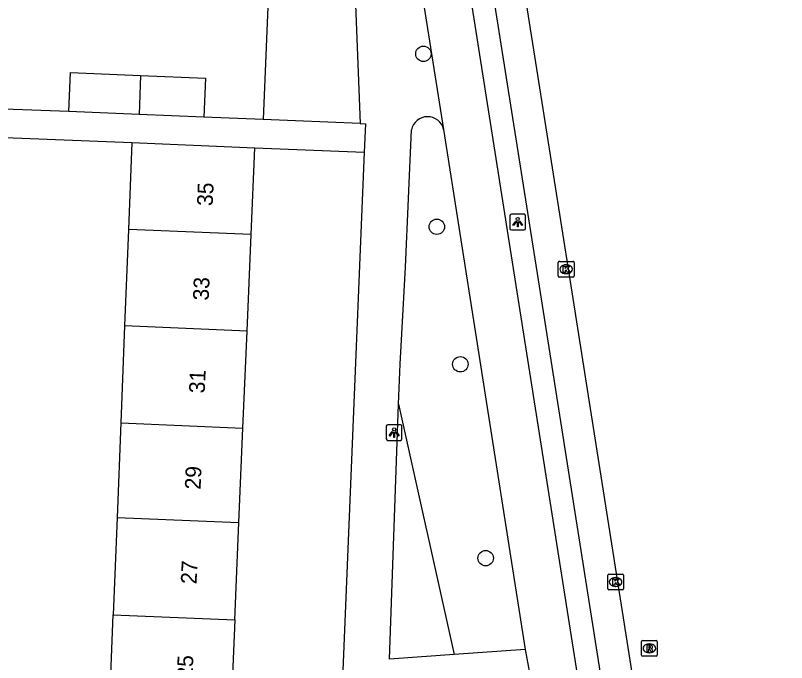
# Model space of a CAD drawing. Extents: x 160077 to 160945, y 386481 to 387498.
# Drawn here: x 160821.6 to 160870.51, y 387011.3 to 387052.36 of the extents above; entities that cross this region are included whole.
import ezdxf

# ---------------------------------------------------------------- set-up
doc = ezdxf.new("R2010")
doc.units = 0
for name, color, linetype in [('IMGEO_Boom', 7, 'Continuous'), ('IMGEO_Fietspad_gesloten', 7, 'Continuous'), ('IMGEO_Groenvoorziening', 7, 'Continuous'), ('IMGEO_Kolk', 7, 'Continuous'), ('IMGEO_Lichtpunt', 7, 'Continuous'), ('IMGEO_Pand', 7, 'Continuous'), ('IMGEO_Pand_nummerreeks', 7, 'Continuous'), ('IMGEO_Rijbaan_lokaal_gesloten', 7, 'Continuous'), ('IMGEO_Rioolput', 7, 'Continuous'), ('IMGEO_Voetpad_open', 7, 'Continuous')]:
    doc.layers.add(name, color=color, linetype=linetype)

msp = doc.modelspace()

# ---------------------------------------------------------------- linework, layer by layer
at = {"layer": 'IMGEO_Boom'}
for centre in [(160847.471, 387049.926), (160848.325, 387038.951), (160849.815, 387030.227), (160851.421, 387017.921)]:
    msp.add_circle(centre, 0.489, dxfattribs=at)
at = {"layer": 'IMGEO_Fietspad_gesloten'}
for points in [[(160866.582, 386951.231), (160853.411, 387034.814), (160850.27, 387054.844), (160846.884, 387076.364), (160843.09, 387100.462), (160839.795, 387121.483), (160832.323, 387169.215), (160821.846, 387235.9)], [(160844.86, 387069.704), (160848.756, 387045.127)], [(160848.756, 387045.127), (160853.93, 387012.138)], [(160853.93, 387012.138), (160854.193, 387010.643)]]:
    msp.add_lwpolyline(points, dxfattribs=at)
at = {"layer": 'IMGEO_Groenvoorziening'}
for points in [[(160836.411, 387059.606), (160837.871, 387059.546), (160837.301, 387045.755)], [(160845.9, 387027.697), (160849.431, 387011.812)]]:
    msp.add_lwpolyline(points, dxfattribs=at)
at = {"layer": 'IMGEO_Kolk'}
for p, q in [((160856.026, 387035.832), (160856.026, 387036.684)), ((160856.101, 387036.758), (160856.953, 387036.758)), ((160856.514, 387036.538), (160856.539, 387036.538)), ((160857.027, 387036.684), (160857.027, 387035.832)), ((160856.537, 387035.978), (160856.512, 387035.978)), ((160856.953, 387035.758), (160856.101, 387035.758)), ((160859.239, 387016.914), (160860.091, 387016.914)), ((160859.164, 387015.988), (160859.164, 387016.84)), ((160859.652, 387016.694), (160859.677, 387016.694)), ((160860.165, 387016.84), (160860.165, 387015.988)), ((160860.091, 387015.914), (160859.239, 387015.914)), ((160859.675, 387016.134), (160859.65, 387016.134))]:
    msp.add_line(p, q, dxfattribs=at)
for points in [[(160856.026, 387035.832), (160856.026, 387036.684)], [(160856.101, 387036.758), (160856.953, 387036.758)], [(160856.347, 387036.458), (160856.47, 387036.458), (160856.47, 387036.307), (160856.6, 387036.458), (160856.764, 387036.458), (160856.618, 387036.307), (160856.771, 387036.058), (160856.619, 387036.058), (160856.534, 387036.222), (160856.47, 387036.155), (160856.47, 387036.058), (160856.347, 387036.058), (160856.347, 387036.458)], [(160857.027, 387036.684), (160857.027, 387035.832)], [(160856.953, 387035.758), (160856.101, 387035.758)], [(160859.239, 387016.914), (160860.091, 387016.914)], [(160859.164, 387015.988), (160859.164, 387016.84)], [(160859.485, 387016.614), (160859.608, 387016.614), (160859.608, 387016.463), (160859.738, 387016.614), (160859.902, 387016.614), (160859.756, 387016.463), (160859.909, 387016.214), (160859.757, 387016.214), (160859.672, 387016.378), (160859.608, 387016.311), (160859.608, 387016.214), (160859.485, 387016.214), (160859.485, 387016.614)], [(160860.165, 387016.84), (160860.165, 387015.988)], [(160860.091, 387015.914), (160859.239, 387015.914)]]:
    msp.add_lwpolyline(points, dxfattribs=at)
for centre, start, end in [((160856.103, 387036.682), 91.552, 178.448), ((160856.103, 387036.682), 91.552, 178.448), ((160856.951, 387036.682), 1.552, 88.448), ((160856.951, 387036.682), 1.552, 88.448), ((160856.103, 387035.834), 181.552, 268.448), ((160856.103, 387035.834), 181.552, 268.448), ((160856.951, 387035.834), 271.552, 358.448), ((160856.951, 387035.834), 271.552, 358.448), ((160859.241, 387016.838), 91.552, 178.448), ((160859.241, 387016.838), 91.552, 178.448), ((160860.089, 387016.838), 1.552, 88.448), ((160860.089, 387016.838), 1.552, 88.448), ((160859.241, 387015.99), 181.552, 268.448), ((160859.241, 387015.99), 181.552, 268.448), ((160860.089, 387015.99), 271.552, 358.448), ((160860.089, 387015.99), 271.552, 358.448)]:
    msp.add_arc(centre, 0.0765, start, end, dxfattribs=at)
for centre, major_axis, ratio, start_param, end_param in [((160856.513, 387036.258), (-0.387, 0.002), 0.722429, 4.712389, 7.853982), ((160856.538, 387036.258), (-0.39, 0.002), 0.717154, 1.570796, 4.712389), ((160859.651, 387016.414), (-0.387, 0.002), 0.722429, 4.712389, 7.853982), ((160859.676, 387016.414), (-0.39, 0.002), 0.717154, 1.570796, 4.712389)]:
    msp.add_ellipse(centre, major_axis=major_axis, ratio=ratio, start_param=start_param, end_param=end_param, dxfattribs=at)
at = {"layer": 'IMGEO_Lichtpunt'}
for p, q in [((160852.956, 387039.65), (160852.956, 387038.843)), ((160852.956, 387039.65), (160852.956, 387038.843)), ((160853.858, 387039.745), (160853.05, 387039.745)), ((160853.858, 387039.745), (160853.05, 387039.745)), ((160853.952, 387038.843), (160853.952, 387039.65)), ((160853.952, 387038.843), (160853.952, 387039.65)), ((160853.05, 387038.749), (160853.858, 387038.749)), ((160853.05, 387038.749), (160853.858, 387038.749)), ((160845.116, 387026.297), (160845.116, 387025.49)), ((160845.116, 387026.297), (160845.116, 387025.49)), ((160846.018, 387026.392), (160845.21, 387026.392)), ((160846.018, 387026.392), (160845.21, 387026.392)), ((160846.112, 387025.49), (160846.112, 387026.297)), ((160846.112, 387025.49), (160846.112, 387026.297)), ((160845.21, 387025.396), (160846.018, 387025.396)), ((160845.21, 387025.396), (160846.018, 387025.396))]:
    msp.add_line(p, q, dxfattribs=at)
for points in [[(160853.33, 387039.314), (160853.369, 387039.286), (160853.181, 387039.024), (160853.143, 387039.051), (160853.33, 387039.314)], [(160853.432, 387039.266), (160853.479, 387039.266), (160853.479, 387038.944), (160853.432, 387038.944), (160853.432, 387039.266)], [(160853.542, 387039.286), (160853.58, 387039.313), (160853.767, 387039.051), (160853.728, 387039.023), (160853.542, 387039.286)], [(160845.49, 387025.961), (160845.529, 387025.933), (160845.341, 387025.671), (160845.303, 387025.698), (160845.49, 387025.961)], [(160845.592, 387025.913), (160845.639, 387025.913), (160845.639, 387025.591), (160845.592, 387025.591), (160845.592, 387025.913)], [(160845.702, 387025.933), (160845.74, 387025.96), (160845.927, 387025.698), (160845.888, 387025.67), (160845.702, 387025.933)]]:
    msp.add_lwpolyline(points, dxfattribs=at)
for centre in [(160853.455, 387039.448), (160845.615, 387026.095)]:
    msp.add_circle(centre, 0.0994, dxfattribs=at)
for centre, start, end in [((160853.05, 387039.65), 90, 180), ((160853.05, 387039.65), 90, 180), ((160853.858, 387039.65), 0, 90), ((160853.858, 387039.65), 0, 90), ((160853.05, 387038.843), 180, 270), ((160853.05, 387038.843), 180, 270), ((160853.858, 387038.843), 270, 0), ((160853.858, 387038.843), 270, 360), ((160845.21, 387026.297), 90, 180), ((160845.21, 387026.297), 90, 180), ((160846.018, 387026.297), 0, 90), ((160846.018, 387026.297), 0, 90), ((160845.21, 387025.49), 180, 270), ((160845.21, 387025.49), 180, 270), ((160846.018, 387025.49), 270, 0), ((160846.018, 387025.49), 270, 360)]:
    msp.add_arc(centre, 0.0946, start, end, dxfattribs=at)
at = {"layer": 'IMGEO_Pand'}
for points in [[(160824.99, 387046.27), (160825.092, 387048.738), (160829.536, 387048.553)], [(160829.536, 387048.553), (160829.438, 387046.085)], [(160829.536, 387048.553), (160833.655, 387048.381), (160833.553, 387045.913)], [(160829.438, 387046.085), (160824.99, 387046.27)], [(160833.553, 387045.913), (160829.438, 387046.085)], [(160828.983, 387044.3), (160828.765, 387038.788)], [(160828.983, 387044.3), (160836.789, 387043.97)], [(160836.553, 387038.455), (160836.789, 387043.97)], [(160828.765, 387038.788), (160828.523, 387032.662)], [(160836.553, 387038.455), (160828.765, 387038.788)], [(160836.291, 387032.33), (160836.553, 387038.455)], [(160828.523, 387032.662), (160828.28, 387026.503)], [(160836.291, 387032.33), (160828.523, 387032.662)], [(160836.028, 387026.171), (160836.291, 387032.33)], [(160828.28, 387026.503), (160828.043, 387020.51)], [(160828.28, 387026.503), (160836.028, 387026.171)], [(160835.772, 387020.179), (160836.028, 387026.171)], [(160828.043, 387020.51), (160827.799, 387014.338)], [(160828.043, 387020.51), (160835.772, 387020.179)], [(160835.508, 387014.008), (160835.772, 387020.179)], [(160827.564, 387008.373), (160827.799, 387014.338)], [(160827.799, 387014.338), (160835.508, 387014.008)], [(160835.508, 387014.008), (160835.253, 387008.045)]]:
    msp.add_lwpolyline(points, dxfattribs=at)
at = {"layer": 'IMGEO_Rijbaan_lokaal_gesloten'}
msp.add_lwpolyline([(160845.987, 387103.977), (160850.246, 387076.971), (160853.596, 387055.675), (160856.762, 387035.598), (160870.506, 386948.376)], dxfattribs=at)
at = {"layer": 'IMGEO_Rioolput'}
for p, q in [((160861.307, 387011.778), (160861.307, 387012.63)), ((160861.382, 387012.704), (160862.234, 387012.704)), ((160861.795, 387012.484), (160861.82, 387012.484)), ((160862.308, 387012.63), (160862.308, 387011.778)), ((160862.234, 387011.704), (160861.382, 387011.704)), ((160861.818, 387011.924), (160861.793, 387011.924))]:
    msp.add_line(p, q, dxfattribs=at)
for points in [[(160861.307, 387011.778), (160861.307, 387012.63)], [(160861.382, 387012.704), (160862.234, 387012.704)], [(160862.308, 387012.63), (160862.308, 387011.778)], [(160861.896, 387012.402), (160861.644, 387012.404), (160861.644, 387012.004)], [(160861.644, 387012.004), (160861.768, 387012.004), (160861.768, 387012.166), (160861.779, 387012.166)], [(160861.822, 387012.323), (160861.768, 387012.323), (160861.768, 387012.242)], [(160861.768, 387012.242), (160861.82, 387012.242)], [(160861.826, 387012.137), (160861.897, 387012.004), (160862.037, 387012.004), (160861.972, 387012.13)], [(160862.234, 387011.704), (160861.382, 387011.704)]]:
    msp.add_lwpolyline(points, dxfattribs=at)
for centre, radius, start, end in [((160861.384, 387012.628), 0.0765, 91.552, 178.448), ((160861.384, 387012.628), 0.0765, 91.552, 178.448), ((160862.232, 387012.628), 0.0765, 1.552, 88.448), ((160862.232, 387012.628), 0.0765, 1.552, 88.448), ((160861.778, 387012.113), 0.0533, 26.0293, 88.6989), ((160861.804, 387012.431), 0.19, 274.7715, 282.9687), ((160861.828, 387012.227), 0.0964, 77.0061, 93.1865), ((160861.842, 387012.284), 0.0378, 276.6634, 79.6772), ((160861.895, 387012.292), 0.109, 350.3612, 89.416), ((160861.893, 387012.292), 0.112, 277.5842, 350.9817), ((160861.877, 387012.077), 0.108, 29.5134, 73.7905), ((160861.384, 387011.78), 0.0765, 181.552, 268.448), ((160861.384, 387011.78), 0.0765, 181.552, 268.448), ((160862.232, 387011.78), 0.0765, 271.552, 358.448), ((160862.232, 387011.78), 0.0765, 271.552, 358.448)]:
    msp.add_arc(centre, radius, start, end, dxfattribs=at)
for centre, major_axis, ratio, start_param, end_param in [((160861.794, 387012.204), (-0.387, 0.002), 0.722429, 4.712389, 7.853982), ((160861.819, 387012.204), (-0.39, 0.002), 0.717154, 1.570796, 4.712389)]:
    msp.add_ellipse(centre, major_axis=major_axis, ratio=ratio, start_param=start_param, end_param=end_param, dxfattribs=at)
at = {"layer": 'IMGEO_Voetpad_open'}
for points in [[(160844.52, 387100.677), (160848.272, 387076.587), (160851.646, 387055.237), (160854.808, 387035.183), (160868.014, 386951.451)], [(160842.271, 387067.986), (160842.714, 387061.887), (160843.094, 387054.688), (160843.46, 387045.494)], [(160824.99, 387046.27), (160808.48, 387046.856)], [(160837.301, 387045.755), (160833.553, 387045.913)], [(160843.46, 387045.494), (160837.301, 387045.755)], [(160843.46, 387045.494), (160843.795, 387045.48), (160843.721, 387043.684)], [(160845.9, 387027.697), (160846.003, 387030.241), (160846.338, 387036.395), (160846.719, 387045.098)], [(160818.174, 387043.511), (160818.221, 387044.726), (160828.983, 387044.3)], [(160836.789, 387043.97), (160843.721, 387043.684)], [(160843.721, 387043.684), (160841.916, 387000), (160840.851, 386974.216), (160839.232, 386935.044)], [(160849.431, 387011.812), (160845.312, 387011.513), (160845.9, 387027.697)], [(160853.93, 387012.138), (160849.431, 387011.812)]]:
    msp.add_lwpolyline(points, dxfattribs=at)
msp.add_arc((160847.741, 387044.893), 1.042, 12.9974, 168.6339, dxfattribs=at)

# ---------------------------------------------------------------- texts
at = {"layer": 'IMGEO_Pand_nummerreeks'}
for s, p in [('35', (160834.108, 387040.253)), ('33', (160833.852, 387034.255)), ('31', (160833.601, 387028.37)), ('29', (160833.339, 387022.259)), ('27', (160833.083, 387016.262)), ('25', (160832.826, 387010.264))]:
    msp.add_text(s, height=1, rotation=87.5517, dxfattribs=at).set_placement(p)

doc.saveas('drawing.dxf')
